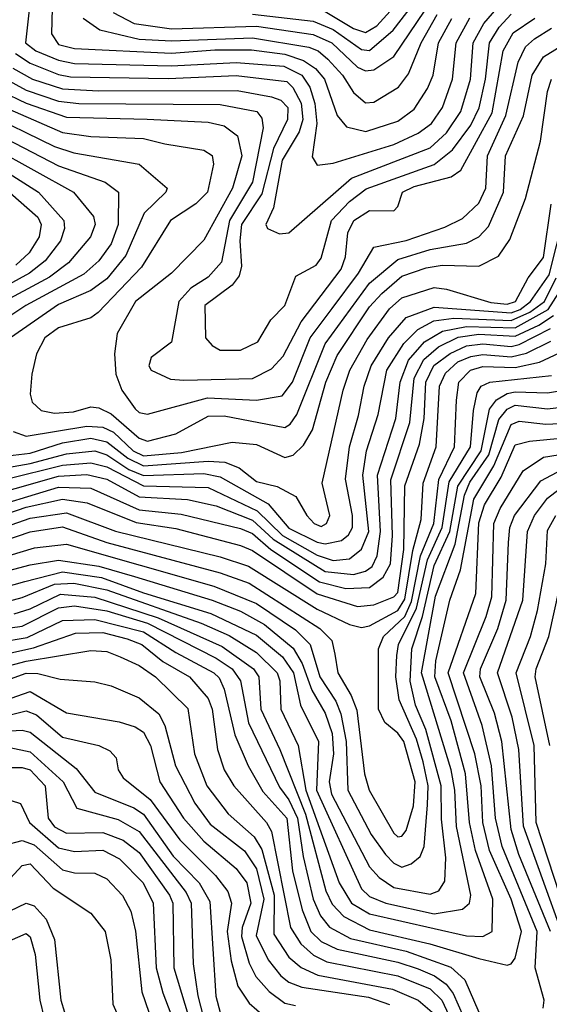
# Model space of a CAD drawing. Extents: x 501367 to 657802, y 482273 to 547541.
# Tile 468 of 656: x 579559 to 580870, y 524364 to 526802. Entities that reach past the tile are written whole.
import ezdxf

# ---------------------------------------------------------------- set-up
doc = ezdxf.new("R2010")
doc.units = 0

msp = doc.modelspace()

# ---------------------------------------------------------------- linework, layer by layer
at = {"layer": '0CON20XD'}
for points in [[(580315, 526822.3), (580385, 526781), (580415, 526771), (580442.7, 526787.3), (580565, 526922.7)], [(579589.9, 526895), (579573.6, 526745), (579599.1, 526725), (579655, 526702.3), (579695, 526694.2), (579935, 526688), (580095, 526696.8), (580213, 526687), (580257.2, 526665), (580277, 526635), (580289.6, 526595), (580294.7, 526545.3), (580282.6, 526462.6), (580295, 526442), (580335, 526447), (580485, 526493.5), (580545, 526521.6), (580578.2, 526545), (580605.4, 526585), (580629.6, 526655), (580638.9, 526745), (580673.2, 526806.8)], [(579640.6, 526895), (579637.6, 526767.6), (579655, 526741.3), (579695, 526730.7), (579935, 526719.5), (580041.9, 526728.1), (580132.6, 526727.4), (580215, 526716.7), (580261.1, 526701.1), (580291.4, 526681.4), (580313.6, 526655), (580344.9, 526564.9), (580367.4, 526537.4), (580415.5, 526525.5), (580495, 526551.2), (580535, 526580.9), (580568.2, 526631.8), (580581.8, 526665), (580595.5, 526745), (580628.4, 526805)], [(579790.6, 526820.6), (579842.6, 526792.6), (579935, 526779.5), (580145, 526786.5), (580285, 526766.1), (580331, 526745), (580395, 526685.1), (580415, 526676.1), (580435, 526677.9), (580485, 526711.5), (580581.2, 526855)], [(580135, 526816), (580285, 526798.5), (580335, 526778.5), (580405, 526728.5), (580425, 526725.9), (580483.4, 526776.6), (580550.5, 526865)], [(580186.8, 526336.8), (580168.5, 526295), (580172.5, 526285), (580202.1, 526272.1), (580225, 526274.8), (580380, 526410), (580575.1, 526484.9), (580615, 526522.4), (580650.6, 526575), (580674.3, 526655), (580681, 526745), (580707.2, 526792.8), (580739.9, 526830.1)], [(579506.4, 526665), (579575, 526627.9), (579655, 526600.6), (579705, 526594.6), (580055, 526592.8), (580146.2, 526575), (580158.4, 526558.4), (580161.9, 526535), (580135, 526400), (580078.4, 526305), (580058.2, 526201.8), (580025.1, 526164.9), (579982.4, 526137.6), (579952.4, 526105), (579935, 526003.8), (579884.2, 525965.8), (579878.6, 525945), (579884.2, 525935), (579932.3, 525912.3), (579965, 525909.8), (580135, 525913.9), (580181.8, 525938.2), (580210.8, 525969.2), (580255.4, 526054.6), (580354.9, 526185), (580365.1, 526215), (580371.4, 526275), (580385.9, 526305), (580425, 526329.8), (580485, 526329.2), (580495, 526340), (580506, 526375), (580535, 526389), (580626.5, 526413.5), (580650.5, 526429.5), (580728.1, 526571.9), (580755.3, 526725), (580780.5, 526769.5), (580833.6, 526806.4)], [(579542, 526682), (579591.1, 526655), (579665, 526631), (579753.6, 526626.4), (580097.5, 526627.5), (580181.8, 526611.8), (580205, 526602.9), (580222.8, 526585), (580222, 526555), (580186.7, 526483.3), (580158.6, 526371.4), (580108, 526295), (580103.8, 526255), (580107.8, 526192.2), (580102, 526168), (580084.6, 526145.4), (580017.3, 526095), (580018.7, 526015), (580035, 525995.3), (580055, 525984.3), (580105, 525983.8), (580148.4, 526005), (580180.5, 526059.5), (580215.3, 526095), (580242.4, 526167.6), (580292.5, 526195), (580305, 526212.1), (580330.9, 526305), (580375, 526352), (580416.5, 526383.5), (580585, 526443.7), (580629.7, 526480.3), (580675, 526541.5), (580696, 526584), (580712, 526655), (580721.4, 526745), (580745.7, 526784.3), (580775, 526816.2)], [(579716.3, 526806.3), (579757.2, 526777.2), (579854.3, 526754.3), (579935, 526750.2), (580135, 526757.8), (580274.2, 526734.2), (580297.4, 526725), (580321.6, 526705), (580358, 526665), (580385, 526622.5), (580415, 526596.8), (580435, 526598.6), (580496.7, 526635)], [(580496.7, 526635), (580521.4, 526668.6), (580552.1, 526745), (580592, 526815)], [(579471, 526645), (579575, 526595.4), (579675, 526561.2), (579874.2, 526555.8), (580025, 526548.8), (580065, 526539.7), (580097.8, 526515), (580108.8, 526465), (580085.6, 526385), (580015, 526256.2), (579934.3, 526175), (579845.5, 526105), (579800.3, 526025), (579793.3, 525975), (579797.2, 525925), (579812.1, 525885), (579845, 525838.8), (579855, 525829.6), (579875, 525826), (580024, 525866), (580145, 525860.7), (580208.9, 525871.1), (580234.4, 525905), (580278, 526015), (580332.5, 526087.5), (580397.1, 526175), (580435, 526239.1), (580515, 526255.3), (580611.3, 526288.7), (580655, 526310.5), (580695, 526348.2), (580712.4, 526385), (580716.4, 526465), (580762.1, 526565), (580792.5, 526697.5), (580810.5, 526735), (580833, 526755), (580875, 526781.1)], [(579339.1, 526665), (579665, 526522.8), (579735, 526513.2), (579865, 526508.6), (579918.1, 526495), (580015, 526479.3), (580035, 526466.1), (580038.9, 526445), (580024, 526375), (579995, 526346.5), (579932, 526305), (579860.7, 526189.3), (579752.9, 526077.1), (579735, 526064.3), (579655, 526039.1), (579621.1, 526015), (579600.4, 525975), (579589.1, 525925), (579584.7, 525875), (579590, 525855), (579612.5, 525835), (579645, 525827.9), (579691.8, 525831.8), (579735, 525843.9), (579755, 525841), (579785, 525826.2), (579855, 525766.4), (579875, 525759.2), (579945, 525776.6), (580025, 525820.3), (580065, 525821.9), (580215, 525792.5), (580228.7, 525801.3), (580245, 525824.8), (580315, 525999.8), (580425, 526149.7), (580495, 526208.7), (580575, 526233.6), (580665, 526249.1), (580695.1, 526264.9), (580719.5, 526290.5), (580756.5, 526375), (580761.4, 526465), (580805.9, 526564.1), (580826.8, 526665), (580855, 526710.2), (580911.2, 526745)], [(579548.5, 526718.5), (579585, 526694.5), (579655, 526666.3), (579685, 526660.7), (579926.8, 526656.8), (580095, 526664.4), (580219.7, 526649.7), (580235, 526634.5), (580255.6, 526595.6), (580259.3, 526555), (580250.7, 526525), (580208.2, 526455), (580186.8, 526336.8)], [(579543.1, 525783.1), (579575, 525771.1), (579725, 525796.2), (579765, 525793.8), (579791.5, 525781.5), (579840, 525735), (579865, 525722.7), (579959.6, 525730.4), (580085, 525756.4), (580145, 525750.7), (580215, 525718.7), (580235.6, 525724.4), (580261.3, 525748.7), (580283.2, 525786.8), (580316.3, 525905), (580345, 525970.9), (580425, 526091.7), (580455, 526124.6), (580505, 526167.4), (580565, 526188.1), (580604.4, 526194.4), (580695, 526192), (580743.5, 526216.5), (580771.8, 526258.2), (580810.6, 526359.4), (580848.1, 526501.9), (580865.4, 526624.6), (580874.8, 526655)], [(579465, 526575.8), (579645, 526488.2), (579693.1, 526473.1), (579854.4, 526444.4), (579924, 526385), (579920.9, 526375), (579867, 526323), (579821.3, 526218.7), (579775, 526160.6), (579735, 526132.2), (579655, 526096.8), (579536.2, 526015)], [(579480.9, 526530.9), (579655, 526440.7), (579770.1, 526400.1), (579803.3, 526375), (579802.9, 526295), (579785, 526247.3), (579755, 526205.5), (579717.5, 526172.5), (579574.1, 526095), (579515.2, 526055)], [(579495, 526484.5), (579691.9, 526375), (579741.7, 526315), (579745.5, 526295), (579734.1, 526265), (579679.7, 526200.3), (579632.5, 526165), (579501.8, 526095)], [(579505, 526439), (579605.6, 526375), (579668.2, 526305), (579670, 526285), (579659.7, 526255), (579622.2, 526205), (579583.5, 526175), (579455, 526104.3)], [(579515, 526391.6), (579603.6, 526313.6), (579612.2, 526295), (579607, 526265), (579582.8, 526225), (579549.4, 526195)], [(579515, 525721), (579585, 525729.4), (579665, 525754.4), (579735, 525766.3), (579775, 525757.3), (579826.6, 525716.6), (579865, 525698), (580025, 525708.9), (580066.5, 525706.5), (580102.4, 525692.4), (580145, 525659.3), (580196.5, 525646.5), (580242.2, 525622.2), (580269.4, 525575), (580287.3, 525555), (580305, 525547.4), (580318.4, 525555), (580326.1, 525575), (580307.3, 525655), (580359.6, 525885), (580375.9, 525935), (580419.2, 526010.8), (580473.9, 526086.1), (580505, 526114.1), (580585, 526138.9), (580615.1, 526135.1), (580725, 526102.1), (580765, 526098.4), (580786, 526105), (580817, 526163), (580855, 526213.3), (580874.1, 526345.9)], [(579495, 525687.5), (579585, 525703.2), (579675, 525727.3), (579745, 525734.8), (579775, 525725.2), (579828.8, 525688.8), (579865, 525674.1), (580015, 525678.7), (580055, 525670.6), (580173.7, 525603.7), (580225, 525543.7), (580295, 525509), (580315, 525504.9), (580355, 525512.8), (580372.9, 525527.1), (580382.6, 525545), (580382.9, 525575), (580365.3, 525665), (580374.9, 525744.9), (580397.5, 525822.5), (580411.7, 525895), (580428.9, 525945), (580471.4, 526015), (580515.2, 526064.8), (580585, 526091), (580775, 526076.8), (580797.1, 526085), (580822.9, 526105), (580869.4, 526170.6), (580905.8, 526314.2)], [(579525.6, 525664.4), (579665, 525699.3), (579735, 525705.4), (579775, 525694.9), (579865, 525648.1), (580025, 525644.3), (580146.6, 525586.6), (580209.6, 525525), (580295, 525476.4), (580335, 525463.7), (580375, 525467.4), (580405, 525491), (580422.8, 525535), (580407.8, 525675), (580417.1, 525735), (580446.3, 525825), (580467.6, 525935), (580509.4, 526000.6), (580544.5, 526035.5), (580583.5, 526056.5), (580633.2, 526063.2), (580775, 526057.3), (580821.7, 526078.3), (580857.8, 526105), (580886.8, 526163.2)], [(579225, 525549.9), (579655, 525672), (579725, 525676), (579775, 525664.8), (579855, 525621.1), (579974.4, 525614.4), (580045, 525598.4), (580135, 525563.3), (580186.2, 525516.2), (580315, 525436), (580385, 525428.9), (580415, 525436.6), (580431.2, 525448.8), (580443.8, 525475), (580452.2, 525535), (580444.6, 525675), (580490, 525815), (580500.2, 525905), (580521, 525959), (580560.7, 526005), (580605, 526031.1), (580665, 526043.1), (580785, 526039.7), (580866.8, 526085), (580893.5, 526126.5)], [(579454, 525584), (579655, 525644.8), (579735, 525642.2), (579855, 525588.8), (579958.3, 525578.3), (580105, 525542.5), (580135, 525529.8), (580180.2, 525490.2), (580300.5, 525410.5), (580365.7, 525394.3), (580425, 525396.5), (580458.2, 525421.8), (580476.5, 525455), (580481.2, 525525), (580477.2, 525662.8), (580524.6, 525805), (580535.2, 525915), (580559.2, 525960.8), (580595, 525992.1), (580643.8, 526016.2), (580695, 526023.6), (580785, 526018.8), (580843.9, 526046.1), (580879.8, 526070.2)], [(579385, 525530.4), (579575, 525595.4), (579665, 525615.6), (579726, 525606), (579847.1, 525557.1), (579945, 525542.3), (580105, 525500.2), (580135, 525487.7), (580295, 525380.9), (580395, 525349.5), (580435, 525353.6), (580485, 525373.7), (580495, 525384.5), (580509.3, 525490.7), (580512.2, 525647.8), (580548.7, 525751.3), (580559.8, 525815), (580563.8, 525905), (580584, 525946), (580624.2, 525975.8), (580665, 525994.8), (580705, 525999.5), (580775, 525993.2), (580795, 525997.9), (580872.5, 526037.5)], [(579415, 525508.5), (579585, 525567.9), (579675, 525581.6), (579796.2, 525536.2), (580055, 525472), (580125, 525449.1), (580295, 525343.1), (580375.2, 525304.8), (580405, 525297.3), (580425, 525301.9), (580495, 525339.9), (580512.3, 525367.7), (580532.2, 525487.8), (580552.2, 525565), (580557.5, 525655), (580589.3, 525745), (580597.8, 525895), (580612.7, 525927.3), (580643.6, 525955), (580675, 525968.5), (580705, 525973), (580775, 525967.6), (580812.9, 525977.1), (580873.4, 526006.6)], [(579425, 525480.1), (579585, 525533.9), (579665, 525546.8), (579775, 525508.3), (580055, 525432.8), (580126.9, 525406.9), (580301.6, 525295), (580331.4, 525265), (580338.6, 525231.4), (580345.9, 525185), (580379.2, 525129.2), (580393, 525093), (580412.6, 524935), (580423.8, 524895), (580485, 524788.1), (580495, 524779.4), (580505, 524780.4), (580515.6, 524794.4), (580533.8, 524856.2), (580537.7, 524915), (580509.2, 525015), (580495, 525035.6), (580462.4, 525062.4), (580446.5, 525095), (580446.8, 525245), (580459.5, 525275), (580511.7, 525325), (580528.2, 525361.8), (580550.7, 525475), (580583.8, 525555), (580596, 525664), (580635.1, 525745), (580640.1, 525860.1), (580645.6, 525905), (580674.4, 525935), (580705, 525943.9), (580785, 525941.1), (580845.7, 525954.3), (580906.8, 525983.2)], [(579505, 525467.4), (579595.5, 525495), (579675, 525503.4), (580039.8, 525399.8), (580145, 525356.9), (580241.5, 525291.5), (580277.6, 525255), (580301.9, 525175), (580340.9, 525115), (580353.7, 525083.7), (580366.8, 525015), (580371.4, 524895), (580428.9, 524785), (580464.5, 524735), (580485, 524713.5), (580505, 524704.2), (580528, 524712), (580549.8, 524730.2), (580560, 524755), (580568.2, 524858.2), (580569.6, 524905), (580557.8, 524965), (580540.7, 525020.7), (580498.3, 525118.3), (580489.5, 525175), (580491.9, 525228.1), (580496.7, 525255), (580541.3, 525345), (580567.9, 525465), (580604.8, 525545), (580622, 525658), (580674.7, 525745), (580681.7, 525835), (580691.4, 525878.6), (580701, 525895), (580722.5, 525905), (580875, 525921.8)], [(579843.4, 525423.4), (580035, 525365.3), (580105, 525337.9), (580164.8, 525304.8), (580236.1, 525246.1), (580258.3, 525208.3), (580282, 525142), (580315.1, 525085.1), (580332.1, 525035), (580335.9, 524985), (580325.1, 524915), (580330.9, 524885), (580424.6, 524704.6), (580448.8, 524678.8), (580485, 524653.9), (580575, 524637), (580595.8, 524645), (580611, 524669), (580613.2, 524726.8), (580602.8, 524822.8), (580602, 524905), (580563.7, 525045), (580538.8, 525105), (580524.9, 525164.9), (580529.2, 525245), (580555.5, 525324.5), (580585, 525450.9), (580623.7, 525535), (580642.9, 525647.1), (580700.6, 525735), (580721.9, 525838.1), (580739, 525861), (580765, 525876.5), (580785, 525881), (580865, 525878.4), (580904.5, 525885.5)], [(579465, 525381.8), (579571.5, 525411.5), (579664.8, 525435.2), (579761.6, 525421.6), (579865, 525383.1), (580032.1, 525332.1), (580145, 525278.2), (580209.3, 525225), (580236.3, 525185), (580253.6, 525105), (580298.2, 525015), (580293.7, 524895), (580405, 524650.3), (580425, 524631.2), (580465.3, 524615), (580585, 524588.8), (580655, 524600.3), (580671.9, 524615), (580675.5, 524634.5), (580639.9, 524805), (580635.7, 524895), (580627.1, 524945), (580553.4, 525185), (580587.8, 525375), (580636.6, 525503.4), (580659.5, 525625), (580672.9, 525657.1), (580720.1, 525725), (580745, 525812.3), (580765, 525838.3), (580785, 525847.7), (580865, 525838.9), (580955, 525849.8)], [(579496.7, 525353.3), (579565, 525371.9), (579645.3, 525404.7), (579692.6, 525407.4), (579775, 525391), (580008.1, 525308.1), (580077.7, 525277.7), (580145, 525235.8), (580196.4, 525185), (580202.6, 525165), (580205.6, 525095), (580248.3, 525005), (580266.9, 524895), (580349.8, 524665), (580380.1, 524615), (580425, 524588.6), (580665, 524533.6), (580705, 524532.3), (580728.4, 524545), (580730.2, 524625), (580686.8, 524745), (580672.3, 524815), (580662.3, 524935), (580626.4, 525066.4), (580585.9, 525175), (580589, 525215), (580623.7, 525365), (580650.1, 525439.9), (580682.4, 525615), (580732.1, 525697.9), (580775, 525800), (580795, 525808.3), (580860.6, 525800.6), (580949.1, 525805)], [(580785, 524478.7), (580801, 524545), (580775.5, 524625), (580721.5, 524745), (580704.9, 524815), (580700.6, 524905), (580684.9, 524985), (580619.3, 525185), (580688.1, 525381.9), (580695, 525556.7), (580708.9, 525601.1), (580750.1, 525669.9), (580785, 525749.7), (580820.9, 525759.1), (580975, 525773.8)], [(580854.5, 524355), (580856.9, 524375), (580834.9, 524455), (580839.4, 524545), (580753.2, 524755), (580736.7, 524825), (580726.7, 524955), (580703.4, 525055), (580657.1, 525185), (580713.5, 525325), (580727, 525373), (580732, 525555), (580747.6, 525592.4), (580804.5, 525685), (580855, 525719), (580995, 525741.3)], [(580872.4, 524545), (580794.4, 524735), (580775, 524797.1), (580752.2, 525015), (580734.3, 525085), (580697.4, 525175), (580699.4, 525195), (580741.9, 525295), (580763, 525365), (580768.3, 525508.3), (580771.8, 525545), (580783.5, 525575), (580849, 525661), (580901.5, 525688.5)], [(580899.6, 524545), (580805.7, 524805.7), (580794.5, 524995), (580777.5, 525075), (580741.2, 525185), (580803.8, 525365), (580815.6, 525535), (580832.7, 525575), (580865, 525617.6), (580905, 525648.1)], [(580925.6, 524545), (580837.1, 524815), (580832, 525005), (580787.7, 525185), (580822.8, 525275), (580840.6, 525339.4), (580861.3, 525455), (580865, 525537.3), (580885.4, 525574.6)], [(579444.6, 525415.4), (579585, 525452.2), (579655, 525464.1), (579755, 525449.5), (579843.4, 525423.4)], [(580870.9, 525005), (580834.4, 525175), (580837, 525195), (580868.4, 525275), (580895.1, 525394.9)], [(579545, 525330.9), (579585, 525343.5), (579659.8, 525380.2), (579745, 525372.8), (579901.3, 525321.3), (580060.4, 525250.4), (580137.4, 525195), (580150.9, 525175), (580155.9, 525095), (580202.8, 524995), (580266.6, 524835), (580316.7, 524645), (580332.4, 524612.4), (580361.5, 524581.5), (580425, 524549.1), (580574.3, 524514.3), (580695, 524477.9), (580765, 524461.2), (580775, 524464.5), (580785, 524478.7)], [(579385, 525275.7), (579565, 525300.9), (579655, 525346.4), (579695, 525351.4), (579775, 525338.5), (579875, 525308.1), (580045, 525221.9), (580085.1, 525195), (580105.1, 525165.1), (580125, 525061.6), (580202.3, 524902.3)], [(579439.8, 525249.8), (579577.5, 525272.5), (579665.2, 525314.8), (579745, 525317.6), (579865, 525286.3), (579945.2, 525235.2), (580039.8, 525185), (580052.5, 525172.5), (580064.6, 525145), (580091.4, 525031.4), (580124, 524955), (580161, 524891), (580220.2, 524825), (580233.8, 524695), (580258.1, 524598), (580279.5, 524545), (580305, 524520), (580345, 524500.8), (580495, 524468.7), (580545, 524452.4), (580585.3, 524435.3), (580614.4, 524414.4), (580631.3, 524391.3), (580656.1, 524335)], [(579375, 525199.2), (579593.3, 525246.7), (579696.8, 525283.2), (579765, 525284.7), (579825, 525269.3), (579861.2, 525255), (579913.3, 525213.3), (579979, 525175), (580025, 525121.4), (580035.6, 525095), (580048.3, 524995), (580065.3, 524945.3), (580089.3, 524905), (580169.8, 524815), (580182.3, 524792.3), (580229.1, 524555), (580254.3, 524514.3), (580286.2, 524486.2), (580319.2, 524469.2), (580495, 524434.6), (580575, 524402.5), (580603.4, 524375), (580638.7, 524298.7)], [(579393.7, 525166.3), (579575, 525214.1), (579735, 525240.2), (579775, 525238), (579807.5, 525225), (579855, 525203), (579895.2, 525175), (579975, 525097.2), (579991.5, 524985), (580021.7, 524905), (580075, 524835.7), (580139.5, 524779.5), (580158, 524748), (580188.8, 524635), (580188.2, 524538.2), (580225, 524480.9), (580255.7, 524455.7), (580296.8, 524436.8), (580481.9, 524401.9), (580545.2, 524375), (580579.3, 524345)], [(579385, 525115.8), (579575, 525184), (579603.6, 525183.6), (579659.5, 525169.5), (579745, 525163.2), (579785, 525152.7), (579855, 525123.5), (579903.6, 525083.6), (579918.3, 525055), (579944.9, 524955), (579992.3, 524862.3), (580030.7, 524810.7), (580115, 524744.8), (580145, 524699.8), (580162.8, 524625), (580144.3, 524535), (580174.2, 524474.2), (580205, 524434.8), (580225, 524418.9), (580257, 524407), (580422.3, 524382.3), (580474.1, 524364.1)], [(579426.3, 525083.7), (579585, 525139.1), (579675, 525085.9), (579805, 525064.2), (579845, 525051.4), (579865, 525038), (579882.3, 525005), (579905.4, 524915), (579964.6, 524825), (580015, 524768.3), (580095, 524700.3), (580121.1, 524665), (580131, 524615), (580109.6, 524555), (580107.9, 524532.1), (580126.7, 524466.7), (580143.5, 524433.5), (580176.5, 524396.5), (580215, 524367.2), (580241.2, 524361.2)], [(579495, 525071.5), (579575, 525091.5), (579600.9, 525080.9), (579665, 525026.1), (579755, 525005.2), (579781.7, 524991.7), (579797.5, 524975), (579802.5, 524945), (579815.4, 524925), (579881.9, 524871.9), (579955, 524771.6), (580043.3, 524683.3), (580074.1, 524644.1), (580083.2, 524615), (580072.6, 524545), (580082.1, 524472.1), (580099.2, 524409.2), (580126.9, 524366.9), (580164.6, 524334.6)], [(579070.1, 524335), (579040.6, 524425), (579036.7, 524465), (579089.7, 524635), (579099.8, 524725), (579113.2, 524745), (579215, 524833.9), (579315, 524875.8), (579375, 524910.9), (579469.4, 525025), (579505, 525040.2), (579565, 525043.2), (579585, 525038.6), (579698.5, 524948.5), (579745, 524890.1), (579841.1, 524851.1), (579865, 524834.9), (579938.6, 524731.4), (580002.9, 524665), (580029.2, 524619.2), (580044.4, 524384.4), (580055, 524343.9)], [(579098.2, 524345), (579091, 524375), (579065.1, 524425), (579058.9, 524465), (579087.8, 524562.2), (579137.1, 524635), (579148.4, 524665), (579152.1, 524705), (579174.8, 524745), (579265.8, 524825), (579405.4, 524895), (579467.4, 524975), (579495, 524999.2), (579535, 525000.7), (579585, 524989.2), (579666.5, 524915), (579700.4, 524850.4), (579802.4, 524822.4), (579855, 524792.4), (579971.3, 524641.3), (579983.6, 524615), (579988.6, 524465), (579999.8, 524385), (580020.3, 524305)], [(579515, 524950.5), (579565, 524950.6), (579585, 524944.6), (579621.9, 524905), (579629.4, 524825), (579645, 524803.7), (579675, 524787.9), (579765, 524790), (579815, 524770.8), (579855, 524740.1), (579929.4, 524635), (579937.9, 524615), (579940.3, 524455), (579994.5, 524274.5)], [(580202.3, 524902.3), (580225, 524871), (580246.7, 524825), (580260.4, 524730.4), (580285.1, 524625.1), (580303.7, 524583.7), (580325.7, 524555.7), (580377.4, 524527.4), (580515, 524495.9), (580626.2, 524456.2), (580660.6, 524425), (580695.2, 524345)], [(579515, 524876.4), (579561.3, 524861.3), (579583, 524815), (579655, 524751.8), (579695, 524742.7), (579765, 524746.5), (579806, 524725), (579864.3, 524665), (579889.3, 524615), (579897, 524455), (579912.9, 524392.9), (579962.2, 524265)], [(579167, 524323), (579163, 524373), (579131.3, 524445), (579131.6, 524475), (579167.4, 524532.6), (579235, 524584.7), (579291.5, 524648.5), (579325.9, 524664.1), (579464.5, 524705), (579521.6, 524758.4), (579565, 524770.1), (579595, 524759.1), (579665, 524697.5), (579695, 524690.3), (579745, 524689), (579775, 524675.2), (579813.8, 524633.8), (579834, 524595), (579845.4, 524545.4), (579861.2, 524395), (579878.3, 524345)], [(579190.8, 524345), (579162, 524435), (579158.7, 524465), (579175, 524491.4), (579255.6, 524564.4), (579305, 524618.4), (579385, 524639.9), (579465, 524636.7), (579495, 524642), (579516.1, 524655), (579565, 524708.5), (579585, 524711.9), (579642, 524652), (579735, 524590.4), (579770.5, 524545), (579784.8, 524474.8), (579789.3, 524365), (579803, 524335)], [(579238.6, 524255), (579189.7, 524455), (579207.5, 524482.5), (579315, 524571.7), (579385, 524589.9), (579470.3, 524580.3), (579514.4, 524585.6), (579575, 524615.2), (579595, 524608.1), (579624.1, 524575), (579645.5, 524525), (579661.2, 524375), (579670.2, 524345)], [(579277.3, 524337.3), (579234.2, 524415), (579233.7, 524455), (579305, 524507.4), (579375, 524533), (579415, 524531), (579505, 524508.8), (579575, 524539.7), (579585, 524531.5), (579597.4, 524487.4), (579608.9, 524375), (579619.7, 524329.7)]]:
    msp.add_lwpolyline(points, dxfattribs=at)

doc.saveas('drawing.dxf')
